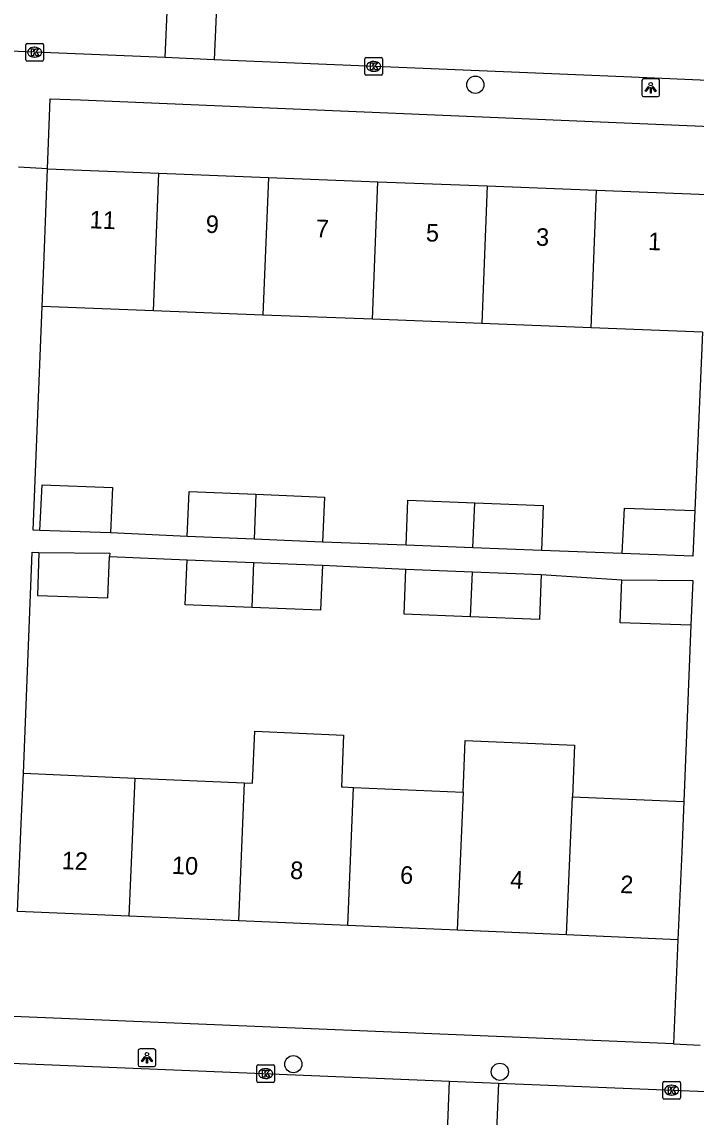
# Model space of a CAD drawing. Extents: x 160732 to 162105, y 387428 to 388479.
# Drawn here: x 161708.7 to 161747.1, y 387940.8 to 388003.1 of the extents above; entities that cross this region are included whole.
import ezdxf

# ---------------------------------------------------------------- set-up
doc = ezdxf.new("R2010")
doc.units = 0
for name, color, linetype in [('IMGEO_Boom', 7, 'Continuous'), ('IMGEO_Kolk', 7, 'Continuous'), ('IMGEO_Lichtpunt', 7, 'Continuous'), ('IMGEO_Pand', 7, 'Continuous'), ('IMGEO_Pand_nummerreeks', 7, 'Continuous'), ('IMGEO_Rijbaan_lokaal_open', 7, 'Continuous'), ('IMGEO_Voetpad_open', 7, 'Continuous')]:
    doc.layers.add(name, color=color, linetype=linetype)

msp = doc.modelspace()

# ---------------------------------------------------------------- linework, layer by layer
at = {"layer": 'IMGEO_Boom'}
for centre in [(161734.527, 387999.555), (161724.178, 387943.842), (161735.92, 387943.41)]:
    msp.add_circle(centre, 0.489, dxfattribs=at)
at = {"layer": 'IMGEO_Kolk'}
for p, q in [((161708.967, 388000.978), (161708.967, 388001.83)), ((161709.042, 388001.904), (161709.894, 388001.904)), ((161709.455, 388001.684), (161709.48, 388001.684)), ((161709.968, 388001.83), (161709.968, 388000.978)), ((161709.894, 388000.904), (161709.042, 388000.904)), ((161709.478, 388001.124), (161709.453, 388001.124)), ((161728.248, 388000.172), (161728.248, 388001.024)), ((161728.323, 388001.098), (161729.175, 388001.098)), ((161728.736, 388000.878), (161728.761, 388000.878)), ((161729.249, 388001.024), (161729.249, 388000.172)), ((161728.759, 388000.318), (161728.734, 388000.318)), ((161729.175, 388000.098), (161728.323, 388000.098)), ((161722.106, 387942.88), (161722.106, 387943.732)), ((161722.181, 387943.806), (161723.033, 387943.806)), ((161722.594, 387943.586), (161722.619, 387943.586)), ((161723.107, 387943.732), (161723.107, 387942.88)), ((161722.617, 387943.026), (161722.592, 387943.026)), ((161723.033, 387942.806), (161722.181, 387942.806)), ((161745.187, 387941.933), (161745.187, 387942.785)), ((161745.262, 387942.859), (161746.114, 387942.859)), ((161745.675, 387942.639), (161745.7, 387942.639)), ((161746.188, 387942.785), (161746.188, 387941.933)), ((161746.114, 387941.859), (161745.262, 387941.859)), ((161745.698, 387942.079), (161745.673, 387942.079))]:
    msp.add_line(p, q, dxfattribs=at)
for points in [[(161708.967, 388000.978), (161708.967, 388001.83)], [(161709.042, 388001.904), (161709.894, 388001.904)], [(161709.288, 388001.604), (161709.411, 388001.604), (161709.411, 388001.453), (161709.541, 388001.604), (161709.705, 388001.604), (161709.559, 388001.453), (161709.712, 388001.204), (161709.56, 388001.204), (161709.475, 388001.368), (161709.411, 388001.301), (161709.411, 388001.204), (161709.288, 388001.204), (161709.288, 388001.604)], [(161709.968, 388001.83), (161709.968, 388000.978)], [(161709.894, 388000.904), (161709.042, 388000.904)], [(161728.248, 388000.172), (161728.248, 388001.024)], [(161728.323, 388001.098), (161729.175, 388001.098)], [(161729.249, 388001.024), (161729.249, 388000.172)], [(161728.569, 388000.798), (161728.692, 388000.798), (161728.692, 388000.647), (161728.822, 388000.798), (161728.986, 388000.798), (161728.84, 388000.647), (161728.993, 388000.398), (161728.841, 388000.398), (161728.756, 388000.562), (161728.692, 388000.495), (161728.692, 388000.398), (161728.569, 388000.398), (161728.569, 388000.798)], [(161729.175, 388000.098), (161728.323, 388000.098)], [(161722.106, 387942.88), (161722.106, 387943.732)], [(161722.181, 387943.806), (161723.033, 387943.806)], [(161722.427, 387943.506), (161722.55, 387943.506), (161722.55, 387943.355), (161722.68, 387943.506), (161722.844, 387943.506), (161722.698, 387943.355), (161722.851, 387943.106), (161722.699, 387943.106), (161722.614, 387943.27), (161722.55, 387943.203), (161722.55, 387943.106), (161722.427, 387943.106), (161722.427, 387943.506)], [(161723.107, 387943.732), (161723.107, 387942.88)], [(161723.033, 387942.806), (161722.181, 387942.806)], [(161745.187, 387941.933), (161745.187, 387942.785)], [(161745.262, 387942.859), (161746.114, 387942.859)], [(161745.508, 387942.559), (161745.631, 387942.559), (161745.631, 387942.408), (161745.761, 387942.559), (161745.925, 387942.559), (161745.779, 387942.408), (161745.932, 387942.159), (161745.78, 387942.159), (161745.695, 387942.323), (161745.631, 387942.256), (161745.631, 387942.159), (161745.508, 387942.159), (161745.508, 387942.559)], [(161746.188, 387942.785), (161746.188, 387941.933)], [(161746.114, 387941.859), (161745.262, 387941.859)]]:
    msp.add_lwpolyline(points, dxfattribs=at)
for centre, start, end in [((161709.044, 388001.828), 91.55205, 178.44795), ((161709.044, 388001.828), 91.55205, 178.44795), ((161709.892, 388001.828), 1.55205, 88.44795), ((161709.892, 388001.828), 1.55205, 88.44795), ((161709.044, 388000.98), 181.55205, 268.44795), ((161709.044, 388000.98), 181.55205, 268.44795), ((161709.892, 388000.98), 271.55205, 358.44795), ((161709.892, 388000.98), 271.55205, 358.44795), ((161728.325, 388001.022), 91.55205, 178.44795), ((161728.325, 388001.022), 91.55205, 178.44795), ((161729.173, 388001.022), 1.55205, 88.44795), ((161729.173, 388001.022), 1.55205, 88.44795), ((161728.325, 388000.174), 181.55205, 268.44795), ((161728.325, 388000.174), 181.55205, 268.44795), ((161729.173, 388000.174), 271.55205, 358.44795), ((161729.173, 388000.174), 271.55205, 358.44795), ((161722.183, 387943.73), 91.55205, 178.44795), ((161722.183, 387943.73), 91.55205, 178.44795), ((161723.031, 387943.73), 1.55205, 88.44795), ((161723.031, 387943.73), 1.55205, 88.44795), ((161722.183, 387942.882), 181.55205, 268.44795), ((161722.183, 387942.882), 181.55205, 268.44795), ((161723.031, 387942.882), 271.55205, 358.44795), ((161723.031, 387942.882), 271.55205, 358.44795), ((161745.264, 387942.783), 91.55205, 178.44795), ((161745.264, 387942.783), 91.55205, 178.44795), ((161746.112, 387942.783), 1.55205, 88.44795), ((161746.112, 387942.783), 1.55205, 88.44795), ((161745.264, 387941.935), 181.55205, 268.44795), ((161745.264, 387941.935), 181.55205, 268.44795), ((161746.112, 387941.935), 271.55205, 358.44795), ((161746.112, 387941.935), 271.55205, 358.44795)]:
    msp.add_arc(centre, 0.0765, start, end, dxfattribs=at)
for centre, major_axis, ratio, start_param, end_param in [((161709.454, 388001.404), (-0.387, 0.002), 0.722429, 4.712389, 7.853982), ((161709.479, 388001.404), (-0.39, 0.002), 0.717154, 1.570796, 4.712389), ((161728.735, 388000.598), (-0.387, 0.002), 0.722429, 4.712389, 7.853982), ((161728.76, 388000.598), (-0.39, 0.002), 0.717154, 1.570796, 4.712389), ((161722.593, 387943.306), (-0.387, 0.002), 0.722429, 4.712389, 7.853982), ((161722.618, 387943.306), (-0.39, 0.002), 0.717154, 1.570796, 4.712389), ((161745.674, 387942.359), (-0.387, 0.002), 0.722429, 4.712389, 7.853982), ((161745.699, 387942.359), (-0.39, 0.002), 0.717154, 1.570796, 4.712389)]:
    msp.add_ellipse(centre, major_axis=major_axis, ratio=ratio, start_param=start_param, end_param=end_param, dxfattribs=at)
at = {"layer": 'IMGEO_Lichtpunt'}
for p, q in [((161744.003, 387999.788), (161744.003, 387998.981)), ((161744.003, 387999.788), (161744.003, 387998.981)), ((161744.905, 387999.883), (161744.097, 387999.883)), ((161744.905, 387999.883), (161744.097, 387999.883)), ((161744.999, 387998.981), (161744.999, 387999.788)), ((161744.999, 387998.981), (161744.999, 387999.788)), ((161744.097, 387998.887), (161744.905, 387998.887)), ((161744.097, 387998.887), (161744.905, 387998.887)), ((161715.356, 387944.61), (161715.356, 387943.803)), ((161715.356, 387944.61), (161715.356, 387943.803)), ((161716.258, 387944.705), (161715.45, 387944.705)), ((161716.258, 387944.705), (161715.45, 387944.705)), ((161716.352, 387943.803), (161716.352, 387944.61)), ((161716.352, 387943.803), (161716.352, 387944.61)), ((161715.45, 387943.709), (161716.258, 387943.709)), ((161715.45, 387943.709), (161716.258, 387943.709))]:
    msp.add_line(p, q, dxfattribs=at)
for points in [[(161744.377, 387999.452), (161744.416, 387999.424), (161744.228, 387999.162), (161744.19, 387999.189), (161744.377, 387999.452)], [(161744.479, 387999.404), (161744.526, 387999.404), (161744.526, 387999.082), (161744.479, 387999.082), (161744.479, 387999.404)], [(161744.589, 387999.424), (161744.627, 387999.451), (161744.814, 387999.189), (161744.775, 387999.161), (161744.589, 387999.424)], [(161715.73, 387944.274), (161715.769, 387944.246), (161715.581, 387943.984), (161715.543, 387944.011), (161715.73, 387944.274)], [(161715.832, 387944.226), (161715.879, 387944.226), (161715.879, 387943.904), (161715.832, 387943.904), (161715.832, 387944.226)], [(161715.942, 387944.246), (161715.98, 387944.273), (161716.167, 387944.011), (161716.128, 387943.983), (161715.942, 387944.246)]]:
    msp.add_lwpolyline(points, dxfattribs=at)
for centre in [(161744.502, 387999.586), (161715.855, 387944.408)]:
    msp.add_circle(centre, 0.0994, dxfattribs=at)
for centre, start, end in [((161744.097, 387999.788), 90, 180), ((161744.097, 387999.788), 90, 180), ((161744.905, 387999.788), 0, 90), ((161744.905, 387999.788), 0, 90), ((161744.097, 387998.981), 180, 270), ((161744.097, 387998.981), 180, 270), ((161744.905, 387998.981), 270, 0), ((161744.905, 387998.981), 270, 360), ((161715.45, 387944.61), 90, 180), ((161715.45, 387944.61), 90, 180), ((161716.258, 387944.61), 0, 90), ((161716.258, 387944.61), 0, 90), ((161715.45, 387943.803), 180, 270), ((161715.45, 387943.803), 180, 270), ((161716.258, 387943.803), 270, 0), ((161716.258, 387943.803), 270, 360)]:
    msp.add_arc(centre, 0.0946, start, end, dxfattribs=at)
at = {"layer": 'IMGEO_Pand'}
for points in [[(161709.893, 387986.943), (161710.003, 387989.773), (161710.197, 387994.769)], [(161710.197, 387994.769), (161716.538, 387994.522)], [(161716.233, 387986.696), (161716.538, 387994.522)], [(161716.538, 387994.522), (161722.758, 387994.28)], [(161722.758, 387994.28), (161722.452, 387986.454)], [(161722.758, 387994.28), (161728.977, 387994.038)], [(161728.672, 387986.212), (161728.977, 387994.038)], [(161728.977, 387994.038), (161735.196, 387993.796)], [(161735.196, 387993.796), (161734.891, 387985.97)], [(161735.196, 387993.796), (161741.416, 387993.554)], [(161741.11, 387985.728), (161741.416, 387993.554)], [(161741.416, 387993.554), (161747.753, 387993.307)], [(161716.233, 387986.696), (161709.893, 387986.943)], [(161722.452, 387986.454), (161716.233, 387986.696)], [(161728.672, 387986.212), (161722.452, 387986.454)], [(161734.891, 387985.97), (161728.672, 387986.212)], [(161741.11, 387985.728), (161734.891, 387985.97)], [(161747.448, 387985.481), (161741.11, 387985.728)], [(161709.768, 387974.205), (161709.888, 387976.793), (161713.895, 387976.653), (161713.774, 387974.065)], [(161718.148, 387973.853), (161718.251, 387976.41), (161722.053, 387976.257)], [(161722.053, 387976.257), (161721.953, 387973.699)], [(161722.053, 387976.257), (161725.949, 387976.1), (161725.846, 387973.542)], [(161730.587, 387973.369), (161730.69, 387975.926), (161734.494, 387975.773)], [(161734.394, 387973.215), (161734.494, 387975.773)], [(161734.494, 387975.773), (161738.388, 387975.616), (161738.285, 387973.058)], [(161742.885, 387972.884), (161743.006, 387975.472), (161747.012, 387975.332)], [(161747.012, 387975.332), (161746.891, 387972.745), (161742.885, 387972.884)], [(161713.774, 387974.065), (161709.768, 387974.205)], [(161721.953, 387973.699), (161718.148, 387973.853)], [(161725.846, 387973.542), (161721.953, 387973.699)], [(161709.713, 387972.946), (161709.624, 387970.504), (161713.631, 387970.364), (161713.734, 387972.72)], [(161709.713, 387972.946), (161713.742, 387972.91), (161713.734, 387972.72)], [(161734.394, 387973.215), (161730.587, 387973.369)], [(161738.285, 387973.058), (161734.394, 387973.215)], [(161721.813, 387969.818), (161718.034, 387969.97), (161718.137, 387972.528)], [(161718.137, 387972.528), (161721.922, 387972.375)], [(161721.922, 387972.375), (161721.813, 387969.818)], [(161725.835, 387972.218), (161725.732, 387969.66), (161721.813, 387969.818)], [(161721.922, 387972.375), (161725.835, 387972.218)], [(161734.253, 387969.287), (161730.474, 387969.439), (161730.577, 387971.997)], [(161730.577, 387971.997), (161734.362, 387971.844)], [(161734.253, 387969.287), (161734.362, 387971.844)], [(161738.275, 387971.687), (161738.172, 387969.129), (161734.253, 387969.287)], [(161734.362, 387971.844), (161738.275, 387971.687)], [(161746.778, 387968.816), (161742.772, 387968.955), (161742.86, 387971.397)], [(161742.86, 387971.397), (161746.89, 387971.362), (161746.778, 387968.816)], [(161721.387, 387959.85), (161721.858, 387959.83), (161721.984, 387962.775), (161727.037, 387962.56), (161726.911, 387959.615), (161726.995, 387959.611), (161727.607, 387959.585)], [(161733.827, 387959.319), (161733.952, 387962.253), (161740.172, 387961.987), (161740.047, 387959.053)], [(161708.493, 387952.524), (161708.706, 387957.52), (161708.829, 387960.387)], [(161708.829, 387960.387), (161715.167, 387960.116)], [(161715.167, 387960.116), (161714.832, 387952.253)], [(161715.167, 387960.116), (161721.387, 387959.85)], [(161721.387, 387959.85), (161721.051, 387951.987)], [(161727.271, 387951.722), (161727.607, 387959.585)], [(161727.607, 387959.585), (161733.827, 387959.319)], [(161733.827, 387959.319), (161733.491, 387951.456)], [(161739.711, 387951.19), (161740.047, 387959.053)], [(161740.047, 387959.053), (161746.386, 387958.782)], [(161746.386, 387958.782), (161746.263, 387955.915), (161746.05, 387950.919)], [(161714.832, 387952.253), (161708.493, 387952.524)], [(161721.051, 387951.987), (161714.832, 387952.253)], [(161727.271, 387951.722), (161721.051, 387951.987)], [(161733.491, 387951.456), (161727.271, 387951.722)], [(161739.711, 387951.19), (161733.491, 387951.456)], [(161746.05, 387950.919), (161739.711, 387951.19)]]:
    msp.add_lwpolyline(points, dxfattribs=at)
at = {"layer": 'IMGEO_Rijbaan_lokaal_open'}
for points in [[(161716.898, 388001.099), (161717.19, 388008.025)], [(161719.977, 388007.911), (161719.685, 388000.981)], [(161716.898, 388001.099), (161708.977, 388001.433), (161692.761, 388002.116), (161687.542, 388002.336)], [(161719.685, 388000.981), (161716.898, 388001.099)], [(161771.111, 387998.783), (161768.366, 387998.89), (161753.012, 387999.577), (161748.616, 387999.762), (161742.974, 388000), (161719.685, 388000.981)], [(161685.068, 387944.845), (161733.065, 387942.876)], [(161732.788, 387936.111), (161733.065, 387942.876)], [(161733.065, 387942.876), (161735.843, 387942.762)], [(161735.843, 387942.762), (161735.567, 387936.001)], [(161735.843, 387942.762), (161746.257, 387942.335), (161750.891, 387942.145), (161754.277, 387942.006), (161760.636, 387941.772), (161770.346, 387941.451)]]:
    msp.add_lwpolyline(points, dxfattribs=at)
at = {"layer": 'IMGEO_Voetpad_open'}
for points in [[(161710.197, 387994.769), (161710.352, 387998.755), (161712.075, 387998.688), (161747.915, 387997.187)], [(161710.197, 387994.769), (161708.551, 387994.86)], [(161709.768, 387974.205), (161709.383, 387974.22), (161709.893, 387986.943)], [(161747.448, 387985.481), (161747.012, 387975.332)], [(161718.148, 387973.853), (161713.774, 387974.065)], [(161730.587, 387973.369), (161725.846, 387973.542)], [(161708.829, 387960.387), (161709.333, 387972.961), (161709.713, 387972.946)], [(161742.885, 387972.884), (161738.285, 387973.058)], [(161713.734, 387972.72), (161718.137, 387972.528)], [(161725.835, 387972.218), (161730.577, 387971.997)], [(161738.275, 387971.687), (161742.86, 387971.397)], [(161746.778, 387968.816), (161746.386, 387958.782)], [(161746.05, 387950.919), (161745.805, 387944.994)], [(161745.805, 387944.994), (161708.246, 387946.548)], [(161745.805, 387944.994), (161747.315, 387944.931)]]:
    msp.add_lwpolyline(points, dxfattribs=at)

# ---------------------------------------------------------------- texts
at = {"layer": 'IMGEO_Pand_nummerreeks'}
for s, rotation, p in [('11', 357.77069, (161712.579, 387991.393)), ('9', 357.77069, (161719.184, 387991.137)), ('7', 357.77069, (161725.444, 387990.893)), ('5', 357.77069, (161731.703, 387990.649)), ('3', 357.77069, (161737.962, 387990.406)), ('1', 357.77069, (161744.336, 387990.158)), ('12', 357.55295, (161710.993, 387954.94)), ('10', 357.55295, (161717.258, 387954.671)), ('8', 357.55347, (161723.979, 387954.385)), ('6', 357.55295, (161730.234, 387954.117)), ('4', 357.55347, (161736.494, 387953.85)), ('2', 357.55295, (161742.751, 387953.582))]:
    msp.add_text(s, height=1, rotation=rotation, dxfattribs=at).set_placement(p)

doc.saveas('drawing.dxf')
